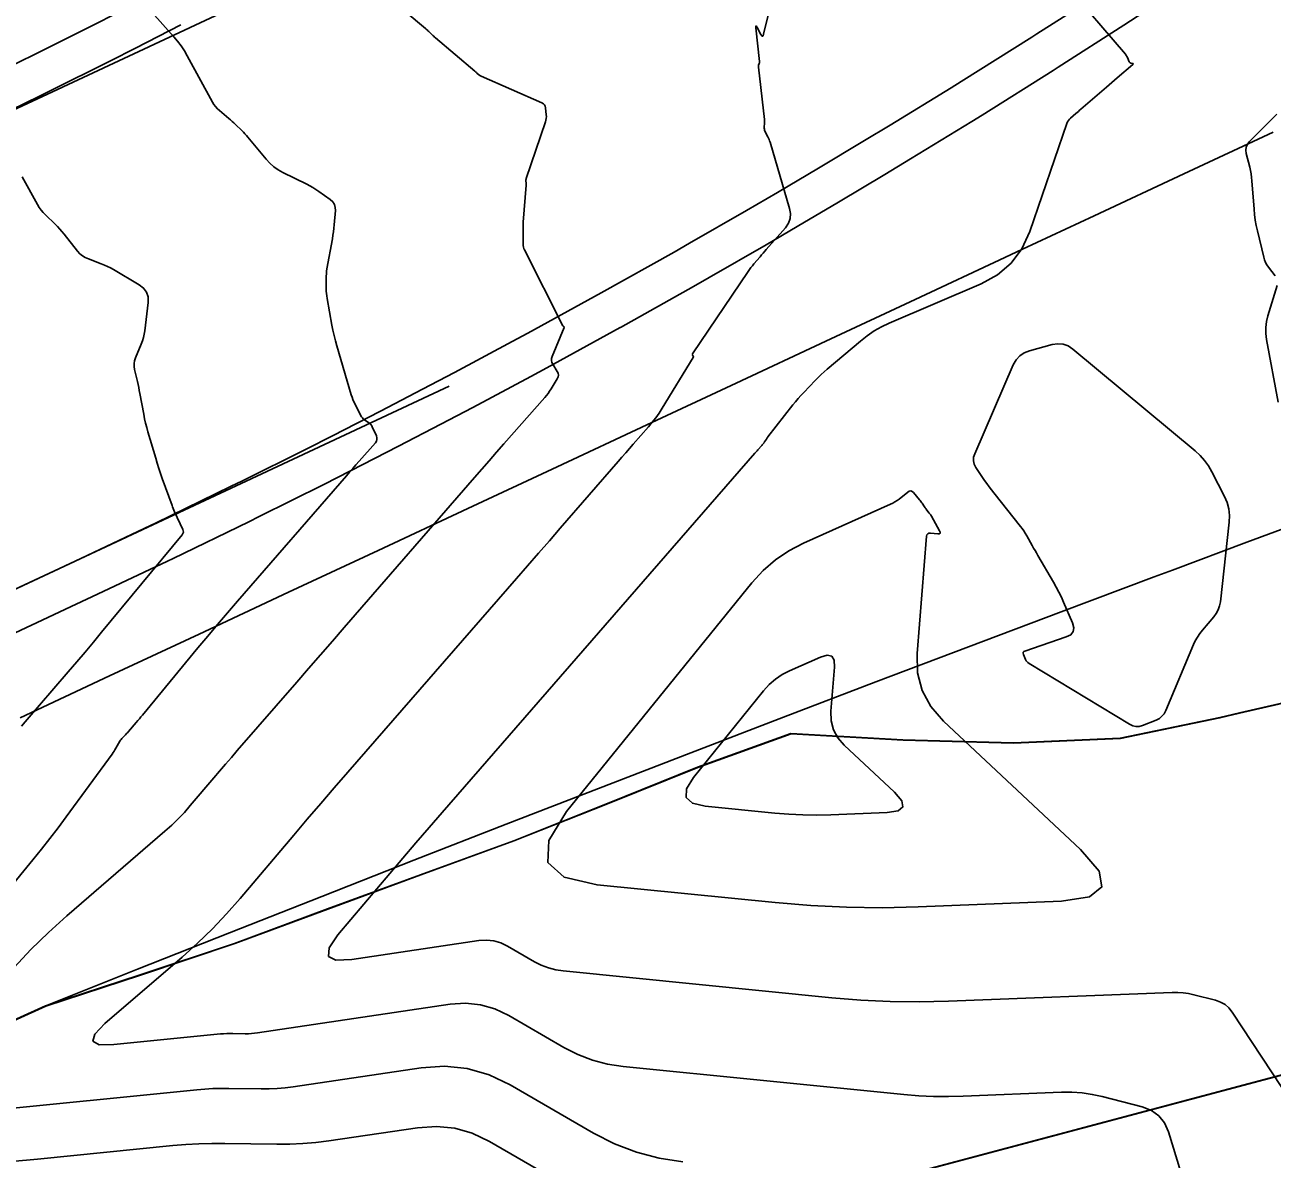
# Model space of a CAD drawing. Extents: x 1354696 to 1366163, y 660729 to 670380.
# Drawn here: x 1361106.6 to 1361169.7, y 664570.3 to 664627.7 of the extents above; entities that cross this region are included whole.
import ezdxf

# ---------------------------------------------------------------- set-up
doc = ezdxf.new("R2010")
doc.units = 0
for name, color, linetype in [('R_Contours', 7, 'Continuous'), ('R_Detour', 7, 'Continuous'), ('R_Erosion', 7, 'Continuous'), ('R_Fin Surface', 7, 'Continuous')]:
    doc.layers.add(name, color=color, linetype=linetype)

msp = doc.modelspace()

# ---------------------------------------------------------------- linework, layer by layer
at = {"layer": 'R_Contours'}
for points in [[(1361106.058, 664579.997), (1361106.906, 664580.905), (1361107.791, 664581.775), (1361108.716, 664582.607), (1361113.685, 664586.891), (1361114.026, 664587.196), (1361114.353, 664587.514), (1361114.668, 664587.844), (1361114.97, 664588.188), (1361116.153, 664589.586), (1361116.449, 664589.935), (1361116.747, 664590.283), (1361117.045, 664590.629), (1361117.345, 664590.975), (1361120.355, 664594.431), (1361120.956, 664595.122), (1361121.558, 664595.813), (1361122.159, 664596.505), (1361122.76, 664597.197), (1361129.352, 664604.788), (1361129.723, 664605.215), (1361130.095, 664605.641), (1361130.467, 664606.067), (1361130.841, 664606.492), (1361132.903, 664608.834), (1361132.99, 664608.938), (1361133.074, 664609.046), (1361133.152, 664609.157), (1361133.225, 664609.272), (1361133.54, 664609.786), (1361133.582, 664609.879), (1361133.596, 664609.971), (1361133.581, 664610.063), (1361133.539, 664610.155), (1361133.311, 664610.523), (1361133.267, 664610.616), (1361133.247, 664610.711), (1361133.252, 664610.808), (1361133.281, 664610.907), (1361133.895, 664612.38), (1361133.898, 664612.39), (1361133.897, 664612.399), (1361133.893, 664612.407), (1361133.885, 664612.414), (1361133.847, 664612.439), (1361133.838, 664612.446), (1361133.831, 664612.454), (1361133.824, 664612.462), (1361133.818, 664612.472), (1361131.873, 664616.318), (1361131.867, 664616.332), (1361131.861, 664616.346), (1361131.855, 664616.361), (1361131.85, 664616.376), (1361131.829, 664616.447), (1361131.827, 664616.457), (1361131.824, 664616.467), (1361131.822, 664616.477), (1361131.82, 664616.487), (1361131.813, 664616.526), (1361131.811, 664616.536), (1361131.81, 664616.546), (1361131.809, 664616.556), (1361131.809, 664616.566), (1361131.805, 664617.246), (1361131.805, 664617.363), (1361131.808, 664617.479), (1361131.814, 664617.596), (1361131.821, 664617.712), (1361131.968, 664619.578), (1361131.969, 664619.607), (1361131.97, 664619.634), (1361131.968, 664619.662), (1361131.966, 664619.69), (1361131.953, 664619.802), (1361131.951, 664619.83), (1361131.953, 664619.857), (1361131.957, 664619.884), (1361131.965, 664619.911), (1361132.944, 664622.791), (1361132.968, 664622.877), (1361132.983, 664622.963), (1361132.988, 664623.051), (1361132.983, 664623.14), (1361132.945, 664623.496), (1361132.927, 664623.579), (1361132.89, 664623.648), (1361132.835, 664623.704), (1361132.762, 664623.747), (1361129.688, 664625.091), (1361129.657, 664625.106), (1361129.628, 664625.123), (1361129.6, 664625.142), (1361129.574, 664625.164), (1361129.471, 664625.255), (1361129.445, 664625.278), (1361129.419, 664625.3), (1361129.393, 664625.323), (1361129.367, 664625.345), (1361127.373, 664627.04), (1361127.33, 664627.077), (1361127.286, 664627.116), (1361127.244, 664627.155), (1361127.202, 664627.195), (1361127.035, 664627.356), (1361126.993, 664627.396), (1361126.951, 664627.435), (1361126.907, 664627.474), (1361126.863, 664627.511), (1361123.787, 664630.102)], [(1361170.693, 664573.181), (1361167.696, 664577.734), (1361167.527, 664577.948), (1361167.329, 664578.12), (1361167.101, 664578.251), (1361166.845, 664578.342), (1361165.758, 664578.62), (1361165.485, 664578.68), (1361165.211, 664578.719), (1361164.934, 664578.739), (1361164.655, 664578.738), (1361153.333, 664578.289), (1361151.855, 664578.256), (1361150.378, 664578.275), (1361148.902, 664578.345), (1361147.429, 664578.466), (1361133.843, 664579.821), (1361133.46, 664579.88), (1361133.089, 664579.978), (1361132.73, 664580.115), (1361132.385, 664580.292), (1361131.028, 664581.077), (1361130.683, 664581.242), (1361130.326, 664581.343), (1361129.956, 664581.381), (1361129.575, 664581.355), (1361123.137, 664580.398), (1361122.339, 664580.364), (1361121.956, 664580.562), (1361121.99, 664580.991), (1361122.439, 664581.652), (1361125.066, 664584.757), (1361125.724, 664585.533), (1361126.385, 664586.306), (1361127.049, 664587.076), (1361127.715, 664587.844), (1361143.54, 664606.016), (1361143.577, 664606.059), (1361143.614, 664606.101), (1361143.651, 664606.143), (1361143.688, 664606.186), (1361143.883, 664606.41), (1361143.908, 664606.44), (1361143.934, 664606.469), (1361143.985, 664606.527), (1361143.998, 664606.542), (1361144.01, 664606.558), (1361144.021, 664606.574), (1361144.032, 664606.59), (1361144.12, 664606.735), (1361144.138, 664606.764), (1361144.158, 664606.793), (1361144.178, 664606.821), (1361144.199, 664606.849), (1361145.464, 664608.46), (1361145.595, 664608.624), (1361145.73, 664608.783), (1361145.869, 664608.94), (1361146.012, 664609.093), (1361146.591, 664609.7), (1361146.738, 664609.849), (1361146.888, 664609.995), (1361147.042, 664610.137), (1361147.2, 664610.274), (1361148.876, 664611.694), (1361149.217, 664611.963), (1361149.575, 664612.203), (1361149.95, 664612.416), (1361150.342, 664612.601), (1361154.989, 664614.589), (1361155.824, 664615.045), (1361156.512, 664615.638), (1361157.053, 664616.368), (1361157.448, 664617.233), (1361159.33, 664622.707), (1361159.362, 664622.785), (1361159.404, 664622.856), (1361159.456, 664622.921), (1361159.516, 664622.98), (1361159.778, 664623.202), (1361159.843, 664623.258), (1361159.908, 664623.314), (1361159.974, 664623.369), (1361160.039, 664623.425), (1361161.324, 664624.532), (1361161.463, 664624.652), (1361161.602, 664624.771), (1361161.74, 664624.891), (1361161.879, 664625.011), (1361162.67, 664625.695), (1361162.685, 664625.711), (1361162.687, 664625.723), (1361162.679, 664625.733), (1361162.659, 664625.74), (1361162.557, 664625.762), (1361162.533, 664625.77), (1361162.513, 664625.782), (1361162.497, 664625.799), (1361162.485, 664625.821), (1361162.39, 664626.045), (1361162.369, 664626.089), (1361162.345, 664626.132), (1361162.317, 664626.172), (1361162.287, 664626.211), (1361159.275, 664629.737)], [(1361144.403, 664628.93), (1361143.982, 664627.216), (1361143.955, 664627.141), (1361143.923, 664627.114), (1361143.885, 664627.133), (1361143.843, 664627.2), (1361143.66, 664627.559), (1361143.621, 664627.625), (1361143.597, 664627.643), (1361143.586, 664627.615), (1361143.59, 664627.538), (1361143.77, 664625.833), (1361143.771, 664625.81), (1361143.77, 664625.787), (1361143.766, 664625.764), (1361143.76, 664625.741), (1361143.729, 664625.651), (1361143.723, 664625.629), (1361143.719, 664625.606), (1361143.718, 664625.583), (1361143.719, 664625.559), (1361144.024, 664622.911), (1361144.028, 664622.861), (1361144.03, 664622.811), (1361144.03, 664622.761), (1361144.027, 664622.711), (1361144.012, 664622.51), (1361144.011, 664622.46), (1361144.017, 664622.412), (1361144.03, 664622.365), (1361144.05, 664622.32), (1361144.2, 664622.027), (1361144.231, 664621.963), (1361144.259, 664621.897), (1361144.284, 664621.831), (1361144.306, 664621.763), (1361145.294, 664618.407), (1361145.341, 664618.141), (1361145.321, 664617.889), (1361145.234, 664617.653), (1361145.08, 664617.431), (1361144.113, 664616.324), (1361144.034, 664616.234), (1361143.956, 664616.143), (1361143.878, 664616.052), (1361143.8, 664615.961), (1361143.489, 664615.597), (1361143.413, 664615.504), (1361143.339, 664615.41), (1361143.268, 664615.314), (1361143.2, 664615.216), (1361140.383, 664611.039), (1361140.375, 664611.025), (1361140.372, 664611.01), (1361140.375, 664610.996), (1361140.381, 664610.981), (1361140.418, 664610.921), (1361140.425, 664610.906), (1361140.427, 664610.891), (1361140.425, 664610.877), (1361140.418, 664610.862), (1361138.852, 664608.297), (1361138.694, 664608.051), (1361138.527, 664607.813), (1361138.349, 664607.582), (1361138.16, 664607.359), (1361137.387, 664606.48), (1361137.194, 664606.26), (1361137.001, 664606.04), (1361136.809, 664605.82), (1361136.617, 664605.599), (1361133.69, 664602.228), (1361133.138, 664601.593), (1361132.586, 664600.957), (1361132.033, 664600.322), (1361131.481, 664599.687), (1361122.939, 664589.879), (1361122.252, 664589.087), (1361121.568, 664588.293), (1361120.886, 664587.496), (1361120.208, 664586.697), (1361117.499, 664583.495), (1361116.808, 664582.709), (1361116.087, 664581.952), (1361115.336, 664581.224), (1361114.557, 664580.525), (1361110.648, 664577.156), (1361110.133, 664576.621), (1361110.038, 664576.267), (1361110.36, 664576.092), (1361111.102, 664576.097), (1361116.496, 664576.633), (1361116.652, 664576.646), (1361116.809, 664576.655), (1361116.965, 664576.659), (1361117.122, 664576.659), (1361117.75, 664576.648), (1361117.906, 664576.649), (1361118.062, 664576.656), (1361118.218, 664576.669), (1361118.374, 664576.689), (1361128.113, 664578.137), (1361128.896, 664578.19), (1361129.653, 664578.113), (1361130.386, 664577.906), (1361131.094, 664577.568), (1361133.875, 664575.957), (1361134.584, 664575.594), (1361135.318, 664575.313), (1361136.079, 664575.112), (1361136.865, 664574.992), (1361151.083, 664573.574), (1361151.831, 664573.512), (1361152.579, 664573.477), (1361153.329, 664573.468), (1361154.079, 664573.484), (1361159.063, 664573.682), (1361159.583, 664573.683), (1361160.1, 664573.648), (1361160.612, 664573.574), (1361161.12, 664573.463), (1361163.144, 664572.944), (1361163.606, 664572.768), (1361163.98, 664572.499), (1361164.265, 664572.138), (1361164.463, 664571.685), (1361165.277, 664569.028)], [(1361113.027, 664628.34), (1361114.136, 664627.092), (1361114.327, 664626.864), (1361114.504, 664626.627), (1361114.667, 664626.38), (1361114.816, 664626.124), (1361116.089, 664623.787), (1361116.162, 664623.667), (1361116.245, 664623.556), (1361116.338, 664623.452), (1361116.44, 664623.357), (1361116.915, 664622.957), (1361117.001, 664622.884), (1361117.086, 664622.809), (1361117.169, 664622.732), (1361117.251, 664622.654), (1361117.577, 664622.34), (1361117.657, 664622.26), (1361117.735, 664622.178), (1361117.81, 664622.094), (1361117.883, 664622.008), (1361118.801, 664620.896), (1361118.987, 664620.693), (1361119.191, 664620.513), (1361119.414, 664620.356), (1361119.654, 664620.222), (1361120.861, 664619.628), (1361121.018, 664619.546), (1361121.172, 664619.458), (1361121.323, 664619.365), (1361121.469, 664619.265), (1361122.049, 664618.852), (1361122.174, 664618.74), (1361122.259, 664618.609), (1361122.304, 664618.46), (1361122.31, 664618.292), (1361122.25, 664617.581), (1361122.233, 664617.403), (1361122.212, 664617.226), (1361122.187, 664617.05), (1361122.158, 664616.874), (1361121.886, 664615.347), (1361121.867, 664615.223), (1361121.853, 664615.099), (1361121.846, 664614.974), (1361121.844, 664614.849), (1361121.847, 664614.348), (1361121.85, 664614.223), (1361121.859, 664614.099), (1361121.874, 664613.975), (1361121.893, 664613.851), (1361122.138, 664612.502), (1361122.189, 664612.237), (1361122.248, 664611.974), (1361122.314, 664611.712), (1361122.387, 664611.452), (1361123.112, 664608.981), (1361123.152, 664608.856), (1361123.198, 664608.733), (1361123.249, 664608.612), (1361123.305, 664608.494), (1361123.599, 664607.913), (1361123.633, 664607.854), (1361123.675, 664607.801), (1361123.722, 664607.753), (1361123.777, 664607.711), (1361124.006, 664607.556), (1361124.06, 664607.514), (1361124.107, 664607.466), (1361124.147, 664607.412), (1361124.179, 664607.352), (1361124.385, 664606.899), (1361124.415, 664606.805), (1361124.416, 664606.715), (1361124.389, 664606.629), (1361124.333, 664606.547), (1361123.508, 664605.61), (1361123.347, 664605.427), (1361123.186, 664605.243), (1361123.026, 664605.06), (1361122.866, 664604.876), (1361117.357, 664598.531), (1361116.85, 664597.944), (1361116.348, 664597.354), (1361115.849, 664596.762), (1361115.354, 664596.166), (1361112.546, 664592.768), (1361112.469, 664592.676), (1361112.392, 664592.584), (1361112.314, 664592.492), (1361112.236, 664592.401), (1361111.836, 664591.937), (1361111.8, 664591.896), (1361111.763, 664591.856), (1361111.726, 664591.816), (1361111.688, 664591.776), (1361111.535, 664591.62), (1361111.498, 664591.58), (1361111.464, 664591.538), (1361111.432, 664591.494), (1361111.404, 664591.447), (1361111.199, 664591.09), (1361111.155, 664591.016), (1361111.108, 664590.942), (1361111.06, 664590.87), (1361111.01, 664590.799), (1361108.684, 664587.618), (1361108.276, 664587.068), (1361107.86, 664586.523), (1361107.437, 664585.984), (1361107.006, 664585.45), (1361095.741, 664571.693)], [(1361169.874, 664614.991), (1361169.526, 664615.438), (1361169.446, 664615.553), (1361169.38, 664615.675), (1361169.326, 664615.803), (1361169.287, 664615.937), (1361168.967, 664617.276), (1361168.908, 664617.546), (1361168.861, 664617.818), (1361168.824, 664618.091), (1361168.798, 664618.366), (1361168.693, 664619.796), (1361168.676, 664619.973), (1361168.652, 664620.149), (1361168.62, 664620.324), (1361168.58, 664620.497), (1361168.407, 664621.189), (1361168.385, 664621.356), (1361168.405, 664621.512), (1361168.467, 664621.655), (1361168.572, 664621.788), (1361169.953, 664623.178)], [(1361106.466, 664620.002), (1361107.237, 664618.604), (1361107.324, 664618.46), (1361107.42, 664618.324), (1361107.527, 664618.195), (1361107.643, 664618.074), (1361108.129, 664617.605), (1361108.248, 664617.486), (1361108.363, 664617.363), (1361108.474, 664617.236), (1361108.581, 664617.106), (1361109.268, 664616.239), (1361109.382, 664616.112), (1361109.511, 664616.004), (1361109.653, 664615.916), (1361109.809, 664615.846), (1361110.461, 664615.606), (1361110.623, 664615.542), (1361110.781, 664615.471), (1361110.935, 664615.394), (1361111.087, 664615.309), (1361112.383, 664614.545), (1361112.604, 664614.375), (1361112.753, 664614.168), (1361112.828, 664613.925), (1361112.83, 664613.646), (1361112.664, 664612.211), (1361112.637, 664612.037), (1361112.599, 664611.866), (1361112.549, 664611.699), (1361112.487, 664611.534), (1361112.198, 664610.842), (1361112.15, 664610.698), (1361112.126, 664610.552), (1361112.126, 664610.404), (1361112.15, 664610.254), (1361112.291, 664609.649), (1361112.326, 664609.498), (1361112.358, 664609.346), (1361112.389, 664609.194), (1361112.418, 664609.042), (1361112.611, 664607.988), (1361112.656, 664607.763), (1361112.706, 664607.538), (1361112.763, 664607.315), (1361112.825, 664607.094), (1361113.217, 664605.767), (1361113.295, 664605.509), (1361113.377, 664605.251), (1361113.463, 664604.996), (1361113.553, 664604.741), (1361114.045, 664603.381), (1361114.076, 664603.3), (1361114.108, 664603.219), (1361114.141, 664603.139), (1361114.177, 664603.06), (1361114.592, 664602.159), (1361114.615, 664602.089), (1361114.617, 664602.021), (1361114.598, 664601.957), (1361114.558, 664601.895), (1361110.483, 664596.965), (1361110.065, 664596.461), (1361109.643, 664595.959), (1361109.219, 664595.459), (1361108.793, 664594.962), (1361106.615, 664592.435), (1361106.419, 664592.211)], [(1361170.016, 664608.594), (1361169.429, 664611.768), (1361169.391, 664612.074), (1361169.39, 664612.377), (1361169.426, 664612.679), (1361169.499, 664612.978), (1361169.965, 664614.497)], [(1361139.887, 664570.163), (1361138.698, 664570.344), (1361137.548, 664570.648), (1361136.437, 664571.074), (1361135.366, 664571.622), (1361131.159, 664574.059), (1361130.089, 664574.569), (1361128.981, 664574.883), (1361127.835, 664575), (1361126.652, 664574.92), (1361120.173, 664573.956), (1361119.769, 664573.905), (1361119.363, 664573.87), (1361118.957, 664573.852), (1361118.55, 664573.85), (1361116.918, 664573.878), (1361116.511, 664573.879), (1361116.103, 664573.868), (1361115.697, 664573.845), (1361115.291, 664573.811), (1361104.295, 664572.717)], [(1361105.926, 664570.187), (1361107.239, 664570.307), (1361114.085, 664570.988), (1361114.741, 664571.044), (1361115.398, 664571.08), (1361116.056, 664571.098), (1361116.715, 664571.096), (1361119.35, 664571.052), (1361120.008, 664571.054), (1361120.664, 664571.084), (1361121.319, 664571.14), (1361121.972, 664571.223), (1361126.474, 664571.893), (1361127.426, 664571.957), (1361128.348, 664571.863), (1361129.24, 664571.611), (1361130.102, 664571.2), (1361138.066, 664566.586)]]:
    msp.add_lwpolyline(points, dxfattribs=at)
for points in [[(1361167.054, 664598.293), (1361166.986, 664598.094), (1361166.888, 664597.909), (1361166.76, 664597.736), (1361166.189, 664597.069), (1361166.054, 664596.898), (1361165.933, 664596.718), (1361165.826, 664596.529), (1361165.734, 664596.332), (1361164.334, 664592.997), (1361164.25, 664592.839), (1361164.14, 664592.707), (1361164.006, 664592.6), (1361163.847, 664592.519), (1361163.16, 664592.246), (1361162.99, 664592.198), (1361162.824, 664592.191), (1361162.66, 664592.225), (1361162.501, 664592.301), (1361157.413, 664595.383), (1361157.357, 664595.423), (1361157.31, 664595.469), (1361157.27, 664595.522), (1361157.239, 664595.583), (1361157.129, 664595.837), (1361157.113, 664595.896), (1361157.121, 664595.944), (1361157.151, 664595.982), (1361157.205, 664596.009), (1361159.299, 664596.722), (1361159.521, 664596.835), (1361159.647, 664596.991), (1361159.678, 664597.189), (1361159.613, 664597.429), (1361159.163, 664598.475), (1361159.047, 664598.735), (1361158.923, 664598.991), (1361158.791, 664599.243), (1361158.651, 664599.491), (1361157.86, 664600.848), (1361157.788, 664600.972), (1361157.717, 664601.096), (1361157.646, 664601.22), (1361157.576, 664601.345), (1361157.296, 664601.844), (1361157.224, 664601.967), (1361157.147, 664602.086), (1361157.065, 664602.203), (1361156.978, 664602.316), (1361155.629, 664604.006), (1361155.508, 664604.162), (1361155.39, 664604.321), (1361155.275, 664604.481), (1361155.164, 664604.645), (1361154.725, 664605.303), (1361154.639, 664605.469), (1361154.6, 664605.64), (1361154.608, 664605.815), (1361154.664, 664605.994), (1361156.616, 664610.49), (1361156.756, 664610.74), (1361156.939, 664610.941), (1361157.165, 664611.094), (1361157.432, 664611.198), (1361158.588, 664611.516), (1361158.869, 664611.561), (1361159.136, 664611.539), (1361159.388, 664611.449), (1361159.626, 664611.291), (1361165.812, 664606.14), (1361166.066, 664605.907), (1361166.292, 664605.651), (1361166.492, 664605.375), (1361166.664, 664605.076), (1361167.297, 664603.837), (1361167.431, 664603.523), (1361167.516, 664603.2), (1361167.551, 664602.868), (1361167.538, 664602.527), (1361167.093, 664598.505)], [(1361150.519, 664603.49), (1361150.629, 664603.553), (1361150.734, 664603.622), (1361150.835, 664603.699), (1361151.275, 664604.055), (1361151.351, 664604.1), (1361151.423, 664604.11), (1361151.492, 664604.087), (1361151.558, 664604.029), (1361151.874, 664603.659), (1361151.908, 664603.618), (1361151.941, 664603.575), (1361151.973, 664603.532), (1361152.003, 664603.487), (1361152.13, 664603.298), (1361152.157, 664603.258), (1361152.185, 664603.219), (1361152.213, 664603.181), (1361152.243, 664603.143), (1361152.362, 664602.993), (1361152.391, 664602.955), (1361152.419, 664602.916), (1361152.445, 664602.876), (1361152.469, 664602.834), (1361152.888, 664602.087), (1361152.916, 664602.018), (1361152.91, 664601.971), (1361152.87, 664601.946), (1361152.795, 664601.944), (1361152.427, 664601.981), (1361152.346, 664601.977), (1361152.286, 664601.948), (1361152.247, 664601.894), (1361152.229, 664601.815), (1361151.753, 664595.89), (1361151.774, 664594.912), (1361152.003, 664594.014), (1361152.439, 664593.196), (1361153.081, 664592.459), (1361160.021, 664585.971), (1361160.954, 664584.878), (1361161.103, 664584.077), (1361160.467, 664583.568), (1361159.047, 664583.35), (1361151.797, 664583.063), (1361149.985, 664583.023), (1361148.176, 664583.046), (1361146.368, 664583.131), (1361144.562, 664583.28), (1361135.557, 664584.178), (1361133.883, 664584.567), (1361133.068, 664585.314), (1361133.11, 664586.419), (1361134.011, 664587.882), (1361143.391, 664599.468), (1361143.953, 664600.087), (1361144.576, 664600.627), (1361145.258, 664601.088), (1361146.001, 664601.472), (1361150.405, 664603.435)], [(1361146.679, 664587.708), (1361145.971, 664587.716), (1361145.263, 664587.75), (1361144.556, 664587.808), (1361141.03, 664588.16), (1361140.375, 664588.312), (1361140.055, 664588.604), (1361140.072, 664589.037), (1361140.425, 664589.61), (1361143.976, 664593.997), (1361144.261, 664594.309), (1361144.575, 664594.582), (1361144.92, 664594.815), (1361145.295, 664595.009), (1361146.856, 664595.705), (1361147.194, 664595.804), (1361147.425, 664595.753), (1361147.55, 664595.552), (1361147.569, 664595.201), (1361147.39, 664592.974), (1361147.401, 664592.481), (1361147.516, 664592.029), (1361147.735, 664591.617), (1361148.059, 664591.245), (1361150.609, 664588.862), (1361150.974, 664588.434), (1361151.032, 664588.12), (1361150.783, 664587.921), (1361150.227, 664587.836), (1361147.389, 664587.723)]]:
    msp.add_lwpolyline(points, close=True, dxfattribs=at)
at = {"layer": 'R_Detour'}
for points in [[(1361103.815, 664598.072), (1361108.345, 664600.188), (1361109.421, 664600.691), (1361112.959, 664602.364), (1361113.24, 664602.499), (1361117.041, 664604.344), (1361117.575, 664604.607), (1361120.824, 664606.227), (1361122.163, 664606.905), (1361124.588, 664608.147), (1361126.724, 664609.258), (1361128.332, 664610.104), (1361131.256, 664611.666), (1361132.057, 664612.098), (1361135.759, 664614.127), (1361135.763, 664614.129), (1361139.448, 664616.197), (1361140.232, 664616.643), (1361143.112, 664618.3), (1361144.675, 664619.212), (1361146.756, 664620.44), (1361149.086, 664621.834), (1361150.378, 664622.615), (1361153.466, 664624.509), (1361153.978, 664624.827), (1361157.557, 664627.073), (1361157.813, 664627.236), (1361161.113, 664629.355)], [(1361066.476, 664607.114), (1361071.006, 664609.23), (1361075.536, 664611.347), (1361080.065, 664613.464), (1361084.595, 664615.581), (1361089.125, 664617.698), (1361093.655, 664619.815), (1361098.185, 664621.931), (1361099.26, 664622.434), (1361102.599, 664624.013), (1361102.865, 664624.14), (1361106.453, 664625.882), (1361106.956, 664626.13), (1361110.023, 664627.659), (1361111.287, 664628.299)], [(1361104.662, 664596.26), (1361109.192, 664598.376), (1361110.268, 664598.879), (1361113.822, 664600.56), (1361114.105, 664600.695), (1361117.923, 664602.549), (1361118.459, 664602.813), (1361121.724, 664604.441), (1361123.069, 664605.122), (1361125.505, 664606.37), (1361127.652, 664607.486), (1361129.267, 664608.336), (1361132.205, 664609.905), (1361133.01, 664610.34), (1361136.729, 664612.378), (1361136.733, 664612.38), (1361140.435, 664614.457), (1361141.223, 664614.906), (1361144.116, 664616.571), (1361145.686, 664617.487), (1361147.777, 664618.72), (1361150.118, 664620.121), (1361151.416, 664620.906), (1361154.519, 664622.809), (1361155.033, 664623.128), (1361158.628, 664625.385), (1361158.886, 664625.549), (1361162.201, 664627.678), (1361163.221, 664628.341)], [(1361067.323, 664605.302), (1361071.852, 664607.419), (1361076.382, 664609.535), (1361080.912, 664611.652), (1361085.442, 664613.769), (1361089.972, 664615.886), (1361094.501, 664618.003), (1361099.031, 664620.119), (1361100.107, 664620.622), (1361103.463, 664622.209), (1361103.73, 664622.337), (1361107.335, 664624.087), (1361107.841, 664624.337), (1361110.923, 664625.873), (1361112.194, 664626.516), (1361114.493, 664627.695)]]:
    msp.add_lwpolyline(points, dxfattribs=at)
at = {"layer": 'R_Erosion'}
for p, q in [((1361361.249, 664625.325), (1361140.557, 664566.69)), ((1361140.563, 664566.677), (1361361.255, 664625.312))]:
    msp.add_line(p, q, dxfattribs=at)
for points in [[(1361106.356, 664592.636), (1361110.885, 664594.753), (1361115.415, 664596.869), (1361119.945, 664598.986), (1361124.475, 664601.103), (1361129.005, 664603.22), (1361133.534, 664605.337), (1361138.064, 664607.454), (1361142.594, 664609.57), (1361147.124, 664611.687), (1361151.654, 664613.804), (1361156.183, 664615.921), (1361157.089, 664616.344), (1361160.713, 664618.038), (1361165.243, 664620.155), (1361169.773, 664622.271)], [(1361169.773, 664622.271), (1361165.243, 664620.155), (1361160.713, 664618.038), (1361157.089, 664616.344), (1361156.183, 664615.921), (1361151.654, 664613.804), (1361147.124, 664611.687), (1361142.594, 664609.57), (1361138.064, 664607.454), (1361133.534, 664605.337), (1361129.005, 664603.22), (1361124.475, 664601.103), (1361119.945, 664598.986), (1361115.415, 664596.869), (1361110.885, 664594.753), (1361106.356, 664592.636)], [(1361172.045, 664593.789), (1361168.057, 664592.875), (1361167.063, 664592.639), (1361162.032, 664591.596), (1361156.624, 664591.357), (1361151.03, 664591.518), (1361145.361, 664591.84), (1361140.64, 664590.131), (1361135.998, 664588.255), (1361131.34, 664586.412), (1361126.625, 664584.691), (1361121.916, 664582.958), (1361117.21, 664581.218), (1361112.435, 664579.627), (1361107.649, 664578.058), (1361103.095, 664575.992)], [(1361103.095, 664575.992), (1361107.649, 664578.058), (1361112.435, 664579.627), (1361117.21, 664581.218), (1361121.916, 664582.958), (1361126.625, 664584.691), (1361131.34, 664586.412), (1361135.998, 664588.255), (1361140.64, 664590.131), (1361145.361, 664591.84), (1361151.03, 664591.518), (1361156.624, 664591.357), (1361162.032, 664591.596), (1361167.063, 664592.639), (1361168.057, 664592.875), (1361172.045, 664593.789)], [(1361172.051, 664593.776), (1361168.063, 664592.862), (1361167.069, 664592.626), (1361162.038, 664591.583), (1361156.63, 664591.345), (1361151.036, 664591.505), (1361145.367, 664591.827), (1361140.646, 664590.118), (1361136.004, 664588.242), (1361131.346, 664586.399), (1361126.631, 664584.678), (1361121.922, 664582.945), (1361117.216, 664581.206), (1361112.441, 664579.614), (1361107.655, 664578.045), (1361103.102, 664575.979)]]:
    msp.add_lwpolyline(points, dxfattribs=at)
at = {"layer": 'R_Fin Surface'}
for p, q in [((1361076.293, 664609.494), (1361119.78, 664629.815)), ((1361085.696, 664589.604), (1361128.064, 664609.403))]:
    msp.add_line(p, q, dxfattribs=at)
msp.add_lwpolyline([(1361107.651, 664578.054), (1361112.303, 664579.909), (1361116.959, 664581.755), (1361121.62, 664583.593), (1361126.284, 664585.422), (1361130.952, 664587.243), (1361135.624, 664589.056), (1361140.299, 664590.86), (1361144.979, 664592.656), (1361149.663, 664594.444), (1361154.35, 664596.224), (1361159.041, 664597.995), (1361163.737, 664599.758), (1361164.676, 664600.109), (1361168.436, 664601.512), (1361173.139, 664603.258)], dxfattribs=at)

doc.saveas('drawing.dxf')
